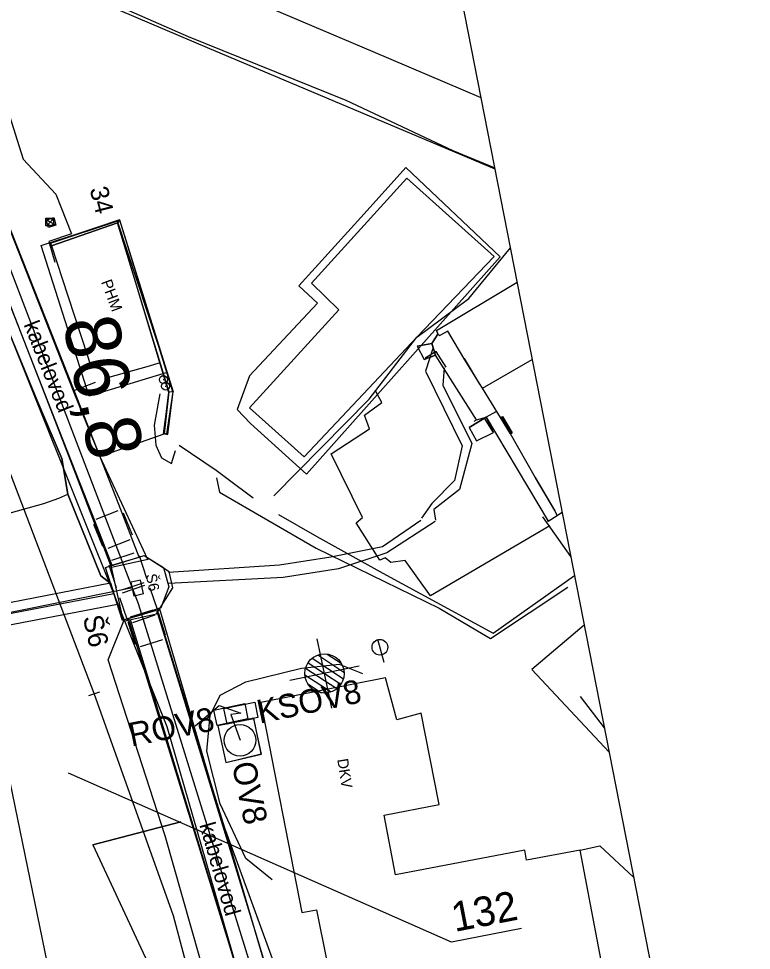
# Model space of a CAD drawing. Extents: x -545736 to -544888, y -1122892 to -1119128.
# Drawn here: x -545139.7 to -545093.3, y -1121750.7 to -1121691.7 of the extents above; entities that cross this region are included whole.
import ezdxf

# ---------------------------------------------------------------- set-up
doc = ezdxf.new("R2010")
doc.units = 0
for name, color, linetype in [('osvětlené plochy-hodnota-obrys', 7, 'Continuous'), ('so180602', 7, 'Continuous'), ('Vrstva 1', 7, 'Continuous'), ('Vrstva 10', 7, 'Continuous'), ('Vrstva 11', 7, 'Continuous'), ('Vrstva 12', 7, 'Continuous'), ('Vrstva 12 - Trakce zaklady', 7, 'Continuous'), ('Vrstva 16', 7, 'Continuous'), ('Vrstva 17', 7, 'Continuous'), ('Vrstva 19 - Staniceni', 7, 'Continuous'), ('Vrstva 2', 7, 'Continuous'), ('Vrstva 23', 7, 'Continuous'), ('Vrstva 23 - PHS - pozemni - schody - eskalatory', 7, 'Continuous'), ('Vrstva 25', 7, 'Continuous'), ('Vrstva 26', 7, 'Continuous'), ('Vrstva 28', 7, 'Continuous'), ('Vrstva 28 - zabzar', 7, 'Continuous'), ('Vrstva 31', 7, 'Continuous'), ('Vrstva 34', 7, 'Continuous'), ('Vrstva 35', 7, 'Continuous'), ('Vrstva 36', 7, 'Continuous'), ('Vrstva 43', 7, 'Continuous'), ('Vrstva 48', 7, 'Continuous'), ('Vrstva 49', 7, 'Continuous'), ('Vrstva 51', 7, 'Continuous'), ('Vrstva 61', 7, 'Continuous'), ('Vrstva 63', 7, 'Continuous')]:
    doc.layers.add(name, color=color, linetype=linetype)

msp = doc.modelspace()

# ---------------------------------------------------------------- linework, layer by layer
at = {"layer": 'osvětlené plochy-hodnota-obrys'}
msp.add_lwpolyline([(-545114.36, -1122142.005), (-545095.834, -1122030.811), (-545094.039, -1122008.497), (-545094.672, -1121983.393), (-545097.737, -1121961.902), (-545099.42, -1121918.553), (-545101.285, -1121870.536), (-545123.71, -1121759.379), (-545130.296, -1121736.567), (-545147.419, -1121693.847), (-545162.352, -1121662.092), (-545176.655, -1121642.604), (-545199.404, -1121614.631), (-545212.209, -1121594.037), (-545225.557, -1121565.516)], dxfattribs=at)
at = {"layer": 'Vrstva 1'}
for points in [[(-545134.913, -1121734.467), (-545141.288, -1121717.799)], [(-545122.391, -1121831.073), (-545137.243, -1121754.649), (-545140.565, -1121738.508), (-545144.406, -1121723.735)], [(-545112.214, -1121833.922), (-545112.391, -1121833.027), (-545112.889, -1121830.494), (-545116.087, -1121814.177), (-545119.882, -1121794.779), (-545123.693, -1121775.109), (-545126.522, -1121761.24), (-545129.884, -1121748.545), (-545134.913, -1121734.467)]]:
    msp.add_lwpolyline(points, dxfattribs=at)
at = {"layer": 'Vrstva 10'}
msp.add_line((-545169.988, -1121392.291), (-544887.573, -1122835.274), dxfattribs=at)
at = {"layer": 'Vrstva 11'}
for p, q in [((-545137.344, -1121704.769), (-545137.965, -1121704.433)), ((-545137.418, -1121704.516), (-545137.713, -1121704.357)), ((-545137.598, -1121704.844), (-545137.889, -1121704.687))]:
    msp.add_line(p, q, dxfattribs=at)
msp.add_lwpolyline([(-545137.822, -1121704.911), (-545137.965, -1121704.432), (-545137.486, -1121704.289), (-545137.343, -1121704.768)], close=True, dxfattribs=at)
msp.add_lwpolyline([(-545137.822, -1121704.911), (-545137.965, -1121704.432), (-545137.486, -1121704.289), (-545137.343, -1121704.768), (-545137.822, -1121704.911)], dxfattribs=at)
at = {"layer": 'Vrstva 12'}
for p, q in [((-545110.695, -1121717.106), (-545113.301, -1121713.015)), ((-545110.089, -1121716.948), (-545110.182, -1121717.01)), ((-545109.474, -1121716.606), (-545110.089, -1121716.948)), ((-545109.474, -1121716.606), (-545109.454, -1121716.62))]:
    msp.add_line(p, q, dxfattribs=at)
for points in [[(-545113.524, -1121712.275), (-545113.524, -1121712.275), (-545113.152, -1121711.68)], [(-545110.844, -1121717.193), (-545110.695, -1121717.106), (-545110.089, -1121716.948), (-545106.147, -1121723.539), (-545106.214, -1121723.558)], [(-545106.147, -1121723.539), (-545105.579, -1121723.178), (-545105.568, -1121723.163)], [(-545126.576, -1121738.827), (-545124.335, -1121738.288), (-545124.807, -1121736.028), (-545127.081, -1121736.505), (-545126.576, -1121738.827), (-545126.58, -1121738.835), (-545124.327, -1121738.301), (-545124.335, -1121738.288)], [(-545124.801, -1121736.055), (-545127.077, -1121736.499), (-545127.078, -1121736.496)], [(-545124.327, -1121738.301), (-545124.801, -1121736.055), (-545124.807, -1121736.028)], [(-545127.077, -1121736.499), (-545126.58, -1121738.835)]]:
    msp.add_lwpolyline(points, dxfattribs=at)
at = {"layer": 'Vrstva 12 - Trakce zaklady'}
for points in [[(-545126.576, -1121738.827), (-545124.335, -1121738.288), (-545124.807, -1121736.028), (-545127.081, -1121736.505), (-545126.576, -1121738.827), (-545126.58, -1121738.835), (-545124.327, -1121738.301), (-545124.335, -1121738.288)], [(-545124.801, -1121736.055), (-545127.077, -1121736.499), (-545127.078, -1121736.496)], [(-545124.327, -1121738.301), (-545124.801, -1121736.055), (-545124.807, -1121736.028)], [(-545127.077, -1121736.499), (-545126.58, -1121738.835)]]:
    msp.add_lwpolyline(points, dxfattribs=at)
at = {"layer": 'Vrstva 16'}
for p, q in [((-545136.252, -1121715.281), (-545134.828, -1121714.725)), ((-545134.567, -1121719.43), (-545130.494, -1121717.999))]:
    msp.add_line(p, q, dxfattribs=at)
for points in [[(-545106.05, -1121723.819), (-545113.615, -1121728.262), (-545115.225, -1121726.029), (-545116.123, -1121726.16), (-545116.486, -1121725.861), (-545116.823, -1121725.999), (-545118.31, -1121723.645), (-545117.924, -1121723.298), (-545119.896, -1121719.262), (-545117.479, -1121717.67), (-545117.789, -1121716.818), (-545116.696, -1121716.001), (-545117.076, -1121715.313)], [(-545130.783, -1121729.098), (-545126.921, -1121742.28), (-545122.013, -1121755.705), (-545113.133, -1121803.552), (-545107.528, -1121836.133)], [(-545110.484, -1121836.846), (-545125.51, -1121760.796), (-545130.432, -1121743.48), (-545134.031, -1121732.322), (-545133.052, -1121729.861)], [(-545104.13, -1121744.384), (-545102.881, -1121744.123), (-545100.742, -1121746.098)]]:
    msp.add_lwpolyline(points, dxfattribs=at)
at = {"layer": 'Vrstva 17'}
for p, q in [((-545133.326, -1121704.438), (-545137.692, -1121705.905)), ((-545129.946, -1121715.333), (-545133.305, -1121704.453)), ((-545137.628, -1121706.085), (-545133.438, -1121704.613)), ((-545130.175, -1121715.358), (-545133.441, -1121704.624)), ((-545129.914, -1121715.328), (-545130.214, -1121715.359)), ((-545130.519, -1121718.002), (-545130.538, -1121717.986)), ((-545130.337, -1121717.999), (-545130.26, -1121718.04)), ((-545102.593, -1121736.641), (-545104.096, -1121734.642))]:
    msp.add_line(p, q, dxfattribs=at)
for points in [[(-545144.418, -1121684.668), (-545144.02, -1121686.205), (-545143.404, -1121687.974), (-545139.414, -1121700.58), (-545137.349, -1121702.813), (-545136.354, -1121705.314)], [(-545144.02, -1121686.205), (-545128.963, -1121692.806), (-545118.971, -1121696.844), (-545112.188, -1121700.039), (-545109.543, -1121701.131)], [(-545137.686, -1121705.908), (-545133.305, -1121704.453), (-545133.441, -1121704.624), (-545137.616, -1121706.088)], [(-545133.441, -1121704.624), (-545133.438, -1121704.613), (-545133.326, -1121704.438), (-545133.305, -1121704.453)], [(-545133.326, -1121704.438), (-545129.914, -1121715.328), (-545129.946, -1121715.333), (-545130.175, -1121715.358), (-545130.214, -1121715.359)], [(-545133.438, -1121704.613), (-545130.214, -1121715.359), (-545130.538, -1121717.986), (-545130.26, -1121718.04), (-545129.914, -1121715.328)], [(-545136.354, -1121705.314), (-545137.788, -1121705.798), (-545137.414, -1121707.125)], [(-545137.628, -1121706.085), (-545136.582, -1121709.254), (-545135.712, -1121711.946), (-545135.135, -1121713.714)], [(-545123.532, -1121721.921), (-545117.504, -1121715.803), (-545114.473, -1121711.861), (-545111.188, -1121709.424), (-545108.549, -1121706.209)], [(-545112.61, -1121713.781), (-545113.249, -1121712.788), (-545113.94, -1121713.211)], [(-545134.057, -1121714.426), (-545131.417, -1121713.683), (-545130.798, -1121713.5)], [(-545130.752, -1121713.466), (-545130.194, -1121715.342), (-545130.494, -1121717.999)], [(-545130.752, -1121713.466), (-545130.194, -1121715.342), (-545130.494, -1121717.999)], [(-545129.946, -1121715.333), (-545130.337, -1121717.999), (-545130.519, -1121718.002), (-545130.175, -1121715.358)], [(-545129.536, -1121718.721), (-545127.188, -1121720.3), (-545126.513, -1121720.811), (-545124.851, -1121722.063)], [(-545123.245, -1121723.108), (-545120.811, -1121724.509), (-545116.635, -1121726.832), (-545109.642, -1121730.632), (-545104.485, -1121726.975)]]:
    msp.add_lwpolyline(points, dxfattribs=at)
msp.add_lwpolyline([(-545137.692, -1121705.905), (-545137.686, -1121705.908), (-545137.616, -1121706.088), (-545137.628, -1121706.085)], close=True, dxfattribs=at)
at = {"layer": 'Vrstva 2'}
msp.add_line((-545135.266, -1121734.593), (-545134.56, -1121734.341), dxfattribs=at)
at = {"layer": 'Vrstva 23'}
for p, q in [((-545113.152, -1121711.68), (-545113.152, -1121711.68)), ((-545113.524, -1121712.275), (-545113.301, -1121713.015)), ((-545110.319, -1121715.104), (-545107.166, -1121713.276)), ((-545110.473, -1121714.846), (-545110.507, -1121714.814)), ((-545111.167, -1121717.597), (-545110.089, -1121716.948)), ((-545109.614, -1121717.914), (-545110.089, -1121716.948)), ((-545105.263, -1121722.997), (-545105.579, -1121723.178)), ((-545105.265, -1121722.99), (-545105.568, -1121723.163))]:
    msp.add_line(p, q, dxfattribs=at)
for points in [[(-545114.389, -1121676.368), (-545115.139, -1121676.018), (-545117.298, -1121681.097), (-545122.377, -1121678.784), (-545123.638, -1121681.564), (-545135.394, -1121677.008), (-545138.235, -1121684.596), (-545138.264, -1121684.73), (-545134.939, -1121686.085), (-545135.863, -1121688.034), (-545132.545, -1121689.593), (-545131.683, -1121687.473), (-545127.529, -1121689.387), (-545117.266, -1121693.76), (-545110.415, -1121696.676)], [(-545108.12, -1121708.4), (-545113.235, -1121711.459), (-545113.235, -1121711.455), (-545113.152, -1121711.68), (-545113.028, -1121711.768)], [(-545113.235, -1121711.459), (-545113.152, -1121711.68), (-545113.524, -1121712.275)], [(-545105.579, -1121723.178), (-545105.727, -1121722.856), (-545106.966, -1121720.776), (-545108.549, -1121718.003), (-545109.169, -1121716.963), (-545110.319, -1121715.104), (-545110.507, -1121714.814), (-545111.429, -1121713.311), (-545112.506, -1121711.49), (-545113.028, -1121711.768)], [(-545114.459, -1121712.444), (-545113.524, -1121712.275), (-545113.524, -1121712.275)], [(-545110.473, -1121714.846), (-545111.449, -1121713.232), (-545111.429, -1121713.311)], [(-545109.171, -1121716.962), (-545109.043, -1121716.908), (-545108.442, -1121717.926), (-545108.541, -1121717.996), (-545108.549, -1121718.003), (-545108.457, -1121717.938)], [(-545109.043, -1121716.908), (-545109.071, -1121716.927), (-545109.169, -1121716.963), (-545109.171, -1121716.962), (-545108.541, -1121717.996)], [(-545108.442, -1121717.926), (-545108.457, -1121717.938), (-545109.071, -1121716.927)], [(-545110.696, -1121718.438), (-545109.614, -1121717.914), (-545109.614, -1121717.914)], [(-545105.727, -1121722.856), (-545105.706, -1121722.881), (-545106.947, -1121720.77), (-545106.966, -1121720.776)], [(-545104.72, -1121725.771), (-545106.499, -1121723.267)], [(-545115.751, -1121736.12), (-545116.453, -1121733.461), (-545124.368, -1121735.019), (-545121.77, -1121748.345), (-545120.837, -1121748.166), (-545116.524, -1121769.584)], [(-545099.824, -1121767.029), (-545104.13, -1121744.384), (-545107.52, -1121745.023), (-545107.642, -1121744.385), (-545115.825, -1121745.941), (-545116.544, -1121742.159), (-545113.057, -1121741.495), (-545114.201, -1121735.711), (-545115.751, -1121736.12)]]:
    msp.add_lwpolyline(points, dxfattribs=at)
for points in [[(-545109.193, -1121706.782), (-545115.167, -1121701.105), (-545117.804, -1121704.059), (-545121.955, -1121708.605), (-545120.776, -1121709.717), (-545125.079, -1121714.31), (-545125.863, -1121716.463), (-545125.021, -1121717.343), (-545121.461, -1121720.562)], [(-545109.569, -1121706.763), (-545115.101, -1121701.799), (-545121.159, -1121708.45), (-545119.421, -1121710.142), (-545125.072, -1121716.344), (-545121.618, -1121719.463), (-545114.473, -1121711.861)], [(-545138.286, -1121706.053), (-545133.462, -1121704.485), (-545130.302, -1121714.115), (-545135.236, -1121715.613)], [(-545114.459, -1121712.444), (-545114.01, -1121713.282), (-545113.288, -1121713.008), (-545113.524, -1121712.275)], [(-545114.01, -1121713.282), (-545113.288, -1121713.008), (-545113.301, -1121713.015)], [(-545111.167, -1121717.597), (-545110.696, -1121718.438), (-545109.614, -1121717.914), (-545110.182, -1121717.01)]]:
    msp.add_lwpolyline(points, close=True, dxfattribs=at)
at = {"layer": 'Vrstva 23 - PHS - pozemni - schody - eskalatory'}
msp.add_lwpolyline([(-545148.372, -1121684.734), (-545147.618, -1121685.047), (-545147.559, -1121685.07), (-545144.997, -1121686.144), (-545144.315, -1121686.453), (-545127.755, -1121693.506), (-545109.529, -1121701.199)], dxfattribs=at)
at = {"layer": 'Vrstva 25'}
for points in [[(-545125.381, -1121735.093), (-545125.176, -1121736.071), (-545127.133, -1121736.481), (-545127.338, -1121735.503), (-545125.381, -1121735.093)], [(-545124.751, -1121735.007), (-545124.546, -1121735.985), (-545126.503, -1121736.395), (-545126.708, -1121735.417), (-545124.751, -1121735.007)]]:
    msp.add_lwpolyline(points, dxfattribs=at)
msp.add_circle((-545125.677, -1121737.421), 1, dxfattribs=at)
at = {"layer": 'Vrstva 26'}
msp.add_line((-545132.499, -1121727.752), (-545175.352, -1121736.42), dxfattribs=at)
for points in [[(-545097.437, -1122052.623), (-545072.287, -1122039.894), (-545085.621, -1122009.744), (-545089.841, -1121964.946), (-545095.239, -1121958.274), (-545095.745, -1121940.272), (-545098.424, -1121935.947), (-545099.088, -1121910.293), (-545099.581, -1121891.247), (-545095.82, -1121860.673), (-545104.239, -1121857.434), (-545113.591, -1121811.167), (-545113.924, -1121803.223), (-545124.359, -1121753.762), (-545132.104, -1121728.782), (-545141.308, -1121704.806), (-545150.282, -1121669.65), (-545151.919, -1121656.143), (-545151.404, -1121636.531), (-545180.167, -1121637.447), (-545212.798, -1121581.796), (-545235.977, -1121514.184), (-545242.54, -1121484.599), (-545257.211, -1121409.362)], [(-545128.521, -1121736.505), (-545127.002, -1121735.221), (-545125.627, -1121735.701), (-545126.257, -1121735.787), (-545125.677, -1121737.421)], [(-545135.013, -1121744.055), (-545129.421, -1121742.586)], [(-545129.421, -1121742.586), (-545135.013, -1121744.055), (-545130.954, -1121752.75), (-545129.213, -1121762.627), (-545124.063, -1121784.124)]]:
    msp.add_lwpolyline(points, dxfattribs=at)
at = {"layer": 'Vrstva 28'}
for p, q in [((-545130.559, -1121714.561), (-545130.509, -1121714.561)), ((-545130.559, -1121714.561), (-545130.509, -1121714.561)), ((-545130.559, -1121714.561), (-545130.509, -1121714.561)), ((-545130.42, -1121714.976), (-545130.37, -1121714.976)), ((-545130.42, -1121714.976), (-545130.37, -1121714.976)), ((-545130.42, -1121714.976), (-545130.37, -1121714.976))]:
    msp.add_line(p, q, dxfattribs=at)
for centre in [(-545130.534, -1121714.561), (-545130.534, -1121714.561), (-545130.534, -1121714.561), (-545130.395, -1121714.976), (-545130.395, -1121714.976), (-545130.395, -1121714.976)]:
    msp.add_circle(centre, 0.25, dxfattribs=at)
at = {"layer": 'Vrstva 28 - zabzar'}
for points in [[(-545133.92, -1121727.45), (-545134.49, -1121726.99), (-545136.58, -1121721.83), (-545136.97, -1121719.57), (-545138.56, -1121715.84), (-545143.33, -1121704.28), (-545145.48, -1121696.79), (-545145.67, -1121697.02)], [(-545148.88, -1121725.89), (-545147.51, -1121725.23), (-545145.94, -1121724.59), (-545138.11, -1121722.42), (-545137.17, -1121722.07), (-545136.58, -1121721.83)]]:
    msp.add_lwpolyline(points, dxfattribs=at)
at = {"layer": 'Vrstva 31'}
for points in [[(-545145.84, -1121696.55), (-545145.48, -1121696.79), (-545143.33, -1121704.28), (-545138.56, -1121715.84), (-545136.97, -1121719.57), (-545136.58, -1121721.83), (-545134.49, -1121726.99), (-545133.92, -1121727.45)], [(-545113.437, -1121712.533), (-545113.92, -1121714.029), (-545111.595, -1121718.755), (-545112.091, -1121720.949), (-545113.534, -1121722.414), (-545114.171, -1121723.351)], [(-545112.733, -1121713.807), (-545112.829, -1121714.904), (-545110.992, -1121718.615), (-545111.766, -1121721.532), (-545113.406, -1121722.789), (-545113.291, -1121723.465)]]:
    msp.add_lwpolyline(points, dxfattribs=at)
at = {"layer": 'Vrstva 34'}
for p, q in [((-545134.798, -1121723.412), (-545133.405, -1121722.856)), ((-545133.08, -1121722.996), (-545132.524, -1121724.389)), ((-545134.382, -1121725.13), (-545134.938, -1121723.737)), ((-545132.664, -1121724.714), (-545134.057, -1121725.27)), ((-545133.81, -1121726.011), (-545132.383, -1121725.549)), ((-545132.068, -1121725.709), (-545131.606, -1121727.136)), ((-545133.508, -1121727.753), (-545133.97, -1121726.326)), ((-545131.766, -1121727.451), (-545133.193, -1121727.913)), ((-545133.131, -1121728.07), (-545131.708, -1121727.596)), ((-545131.392, -1121727.755), (-545130.918, -1121729.178)), ((-545132.816, -1121729.809), (-545133.29, -1121728.386)), ((-545132.611, -1121729.6), (-545131.18, -1121729.152)), ((-545130.867, -1121729.316), (-545130.419, -1121730.747)), ((-545132.327, -1121731.344), (-545132.775, -1121729.913)), ((-545131.077, -1121729.494), (-545132.5, -1121729.968)), ((-545130.583, -1121731.06), (-545132.014, -1121731.508))]:
    msp.add_line(p, q, dxfattribs=at)
at = {"layer": 'Vrstva 35'}
for p, q in [((-545173.012, -1121734.976), (-545133.884, -1121727.448)), ((-545172.869, -1121735.656), (-545133.668, -1121728.12)), ((-545172.867, -1121735.664), (-545133.668, -1121728.119)), ((-545172.723, -1121736.351), (-545133.451, -1121728.792))]:
    msp.add_line(p, q, dxfattribs=at)
for points in [[(-545133.797, -1121726.325), (-545132.063, -1121725.808), (-545133.359, -1121722.473), (-545136.187, -1121715.259), (-545140.54, -1121704.25), (-545149.431, -1121669.212), (-545150.987, -1121656.284), (-545150.508, -1121638.813), (-545152.305, -1121638.832), (-545152.793, -1121656.24), (-545151.165, -1121669.623), (-545142.297, -1121704.695), (-545137.675, -1121716.45), (-545135.043, -1121723.12)], [(-545104.086, -1121853.427), (-545105.839, -1121853.763), (-545110.578, -1121830.258), (-545114.351, -1121811.394), (-545114.89, -1121803.777), (-545120.74, -1121774.952), (-545125.306, -1121753.837), (-545126.379, -1121750.254), (-545132.738, -1121729.703), (-545130.974, -1121729.174), (-545124.65, -1121749.755), (-545123.527, -1121753.488), (-545118.979, -1121774.543), (-545113.13, -1121803.368), (-545112.576, -1121810.999), (-545108.803, -1121829.91)]]:
    msp.add_lwpolyline(points, close=True, dxfattribs=at)
for points in [[(-545147.51, -1121725.23), (-545145.94, -1121724.59), (-545138.11, -1121722.42), (-545137.17, -1121722.07)], [(-545114.229, -1121723.49), (-545116.645, -1121725.168), (-545119.919, -1121725.82), (-545123.174, -1121726.315), (-545130.218, -1121726.794)], [(-545113.32, -1121723.563), (-545116.38, -1121725.539), (-545119.434, -1121726.55), (-545122.937, -1121727.114), (-545130.189, -1121727.477)]]:
    msp.add_lwpolyline(points, dxfattribs=at)
for major_axis, start_param, end_param in [((-0.217, 0.672), 6.281071, 9.42406), ((0.217, -0.672), 3.143406, 6.284204)]:
    msp.add_ellipse((-545133.668, -1121728.12), major_axis=major_axis, ratio=0.000245, start_param=start_param, end_param=end_param, dxfattribs=at)
at = {"layer": 'Vrstva 36'}
for p, q in [((-545137.994, -1121704.59), (-545137.72, -1121704.316)), ((-545137.937, -1121704.816), (-545137.494, -1121704.373)), ((-545137.654, -1121704.816), (-545137.494, -1121704.656))]:
    msp.add_line(p, q, dxfattribs=at)
for points in [[(-545137.994, -1121704.316), (-545137.494, -1121704.316), (-545137.494, -1121704.816), (-545137.994, -1121704.816), (-545137.994, -1121704.316)], [(-545134.197, -1121726.477), (-545131.76, -1121725.712), (-545130.521, -1121726.461), (-545130.2, -1121727.699), (-545130.691, -1121729.032), (-545133.12, -1121729.82), (-545134.197, -1121726.477)], [(-545131.76, -1121725.712), (-545131.76, -1121725.712)], [(-545134.197, -1121726.477), (-545134.197, -1121726.477)], [(-545130.521, -1121726.461), (-545130.521, -1121726.461)], [(-545130.2, -1121727.699), (-545130.2, -1121727.699)], [(-545130.691, -1121729.032), (-545130.691, -1121729.032)], [(-545133.12, -1121729.82), (-545133.12, -1121729.82)]]:
    msp.add_lwpolyline(points, dxfattribs=at)
msp.add_lwpolyline([(-545134.197, -1121726.477), (-545131.76, -1121725.712), (-545130.521, -1121726.461), (-545130.2, -1121727.699), (-545130.691, -1121729.032), (-545133.12, -1121729.82)], close=True, dxfattribs=at)
at = {"layer": 'Vrstva 43'}
msp.add_line((-545116.552, -1121732.488), (-545116.951, -1121731.044), dxfattribs=at)
msp.add_circle((-545116.818, -1121731.524), 0.498, dxfattribs=at)
at = {"layer": 'Vrstva 48'}
for p, q in [((-545119.87, -1121735.387), (-545120.788, -1121730.982)), ((-545121.112, -1121732.223), (-545119.131, -1121733.52)), ((-545120.744, -1121732.014), (-545119.091, -1121733.098)), ((-545120.153, -1121731.953), (-545119.277, -1121732.528)), ((-545118.126, -1121732.725), (-545122.532, -1121733.643)), ((-545121.522, -1121732.85), (-545119.543, -1121734.146)), ((-545121.366, -1121732.504), (-545119.289, -1121733.864)), ((-545121.564, -1121733.271), (-545119.912, -1121734.354)), ((-545121.379, -1121733.84), (-545120.506, -1121734.412))]:
    msp.add_line(p, q, dxfattribs=at)
msp.add_circle((-545120.328, -1121733.184), 1.243, dxfattribs=at)
msp.add_circle((-545120.328, -1121733.184), 1.243, dxfattribs=at)
at = {"layer": 'Vrstva 49'}
for p, q in [((-545137.923, -1121715.8), (-545142.082, -1121705.109)), ((-545140.445, -1121704.571), (-545136.252, -1121715.281)), ((-545136.252, -1121715.281), (-545134.567, -1121719.43)), ((-545136.287, -1121720.008), (-545137.923, -1121715.8)), ((-545134.567, -1121719.43), (-545131.537, -1121725.941)), ((-545133.813, -1121726.445), (-545136.287, -1121720.008)), ((-545133.813, -1121726.445), (-545131.423, -1121725.916)), ((-545131.423, -1121725.916), (-545130.168, -1121726.716)), ((-545133.056, -1121729.862), (-545133.813, -1121726.445)), ((-545129.935, -1121727.768), (-545130.168, -1121726.716)), ((-545130.977, -1121729.402), (-545129.935, -1121727.768)), ((-545130.902, -1121729.285), (-545126.482, -1121743.586)), ((-545133.056, -1121729.862), (-545130.977, -1121729.402))]:
    msp.add_line(p, q, dxfattribs=at)
for points in [[(-545132.637, -1121729.769), (-545132.06, -1121731.625), (-545126.789, -1121748.961)], [(-545126.482, -1121743.586), (-545123.577, -1121753.447), (-545118.542, -1121777.008)], [(-545126.789, -1121748.961), (-545125.265, -1121753.962), (-545119.056, -1121783.258)]]:
    msp.add_lwpolyline(points, dxfattribs=at)
at = {"layer": 'Vrstva 51'}
for points in [[(-545130.765, -1121715.454), (-545131.114, -1121717.439), (-545131.005, -1121718.714), (-545130.656, -1121719.51), (-545130.02, -1121719.869), (-545129.778, -1121719.045)], [(-545127.169, -1121720.795), (-545126.989, -1121721.705), (-545120.858, -1121725.235), (-545113.069, -1121729.048)], [(-545113.069, -1121729.048), (-545109.798, -1121730.976), (-545104.901, -1121727.716)], [(-545103.869, -1121730.122), (-545107.192, -1121732.944), (-545102.294, -1121738.17)], [(-545123.646, -1121746.268), (-545125.307, -1121744.913), (-545126.936, -1121741.448), (-545127.779, -1121738.107), (-545127.574, -1121735.841), (-545126.932, -1121734.552), (-545125.309, -1121733.716), (-545121.781, -1121732.848), (-545119.398, -1121732.592), (-545117.924, -1121733.197)]]:
    msp.add_lwpolyline(points, dxfattribs=at)
at = {"layer": 'Vrstva 61'}
for p, q in [((-545131.991, -1121727.271), (-545132.577, -1121727.4)), ((-545132.383, -1121728.279), (-545132.577, -1121727.4)), ((-545131.797, -1121728.149), (-545131.991, -1121727.271)), ((-545131.797, -1121728.149), (-545132.383, -1121728.279))]:
    msp.add_line(p, q, dxfattribs=at)
at = {"layer": 'Vrstva 63'}
for p, q in [((-545112.282, -1121750.212), (-545136.542, -1121739.506)), ((-545107.838, -1121749.348), (-545112.282, -1121750.212))]:
    msp.add_line(p, q, dxfattribs=at)

# ---------------------------------------------------------------- texts
at = {"layer": 'so180602'}
msp.add_text('132', height=1.875, rotation=10.99553, dxfattribs=at).set_placement((-545112.079, -1121749.574))
at = {"layer": 'Vrstva 11'}
msp.add_text('34', height=1.1546, rotation=284.25784, dxfattribs=at).set_placement((-545135.214, -1121702.477))
at = {"layer": 'Vrstva 16'}
for rotation, p in [(291.68573, (-545139.402, -1121711.07)), (286.00147, (-545128.262, -1121742.781))]:
    msp.add_text('kabelovod', height=1, rotation=rotation, dxfattribs=at).set_placement(p)
at = {"layer": 'Vrstva 19 - Staniceni'}
msp.add_text('86,8', height=3.5, rotation=281.02905, dxfattribs=at).set_placement((-545136.919, -1121710.87))
at = {"layer": 'Vrstva 23'}
msp.add_text('DKV', height=0.6865, rotation=278.99386, dxfattribs=at).set_placement((-545119.521, -1121738.636))
at = {"layer": 'Vrstva 25'}
for s, rotation, p in [('KSOV8', 11.83546, (-545124.436, -1121736.373)), ('ROV8', 11.03857, (-545132.566, -1121737.823)), ('OV8', 281.91694, (-545126.206, -1121738.938))]:
    msp.add_text(s, height=1.5, rotation=rotation, dxfattribs=at).set_placement(p)
at = {"layer": 'Vrstva 34'}
msp.add_text('Š6', height=1.25, rotation=282.48627, dxfattribs=at).set_placement((-545135.642, -1121729.623))
at = {"layer": 'Vrstva 61'}
msp.add_text('Š6', height=0.6806, rotation=281.02812, dxfattribs=at).set_placement((-545131.652, -1121726.931))
at = {"layer": 'Vrstva 63'}
msp.add_text('PHM', height=0.7006, rotation=290.32676, dxfattribs=at).set_placement((-545134.495, -1121708.366))
msp.add_text('PHM', height=0.7006, rotation=290.32676, dxfattribs=at).set_placement((-545134.495, -1121708.366))

doc.saveas('drawing.dxf')
